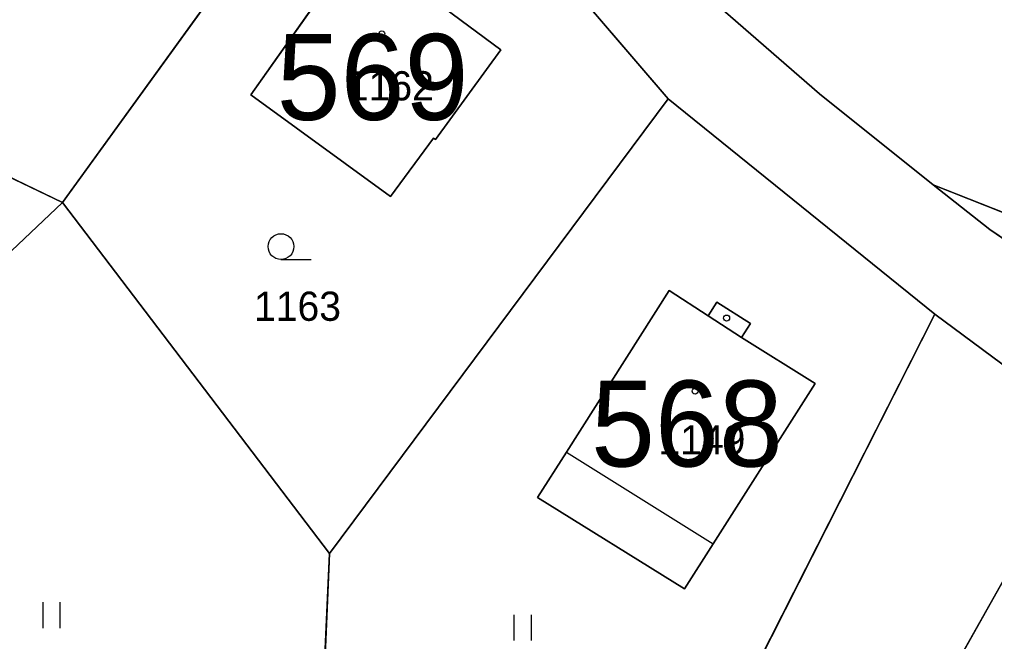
# Model space of a CAD drawing. Extents: x -689422 to -685210, y -987725 to -982160.
# Drawn here: x -687241.5 to -687184.8, y -985263.5 to -985227.3 of the extents above; entities that cross this region are included whole.
import ezdxf

# ---------------------------------------------------------------- set-up
doc = ezdxf.new("R2010")
doc.units = 0
for name, color, linetype in [('KN_Budovy', 7, 'Continuous'), ('KN_Budovy_cisla_domovni', 7, 'Continuous'), ('KN_Hranice_parcel', 7, 'Continuous'), ('KN_Hranice_parcel_vnitrni_kresba', 7, 'Continuous'), ('KN_Parcelni cisla', 7, 'Continuous'), ('KN_Polygon parcely', 7, 'Continuous'), ('KN_POZEMKY_OSTATNI PLOCHA', 7, 'Continuous'), ('KN_POZEMKY_TTP', 7, 'Continuous'), ('KN_POZEMKY_ZAHRADA', 7, 'Continuous'), ('KN_POZEMKY_ZASTAVENA PLOCHA', 7, 'Continuous'), ('KN_VYUZITI_17_ostatni plocha_ostatni komunikace', 7, 'Continuous'), ('KN_Značky budov', 7, 'Continuous'), ('KN_Značky kultur', 7, 'Continuous')]:
    doc.layers.add(name, color=color, linetype=linetype)

msp = doc.modelspace()

# ---------------------------------------------------------------- linework, layer by layer
at = {"layer": 'KN_Budovy'}
for points in [[(-687213.5, -985229.05), (-687216.77, -985226.63), (-687220.9, -985223.63), (-687221.88, -985222.94), (-687228.04, -985231.68), (-687219.92, -985237.58), (-687217.42, -985234.19), (-687217.3, -985234.28)], [(-687209.68, -985252.46), (-687201.15, -985257.79), (-687195.22, -985248.46), (-687199.49, -985245.78), (-687201.43, -985244.53), (-687203.71, -985243.05)], [(-687179.8, -985273.05), (-687173.65, -985262.23), (-687179.28, -985259.02), (-687178.99, -985258.52), (-687179.27, -985258.4), (-687180.5, -985260.57), (-687183.66, -985258.83), (-687188.81, -985267.98)]]:
    msp.add_lwpolyline(points, close=True, dxfattribs=at)
at = {"layer": 'KN_Hranice_parcel'}
for p, q in [((-687210.46, -985224.09), (-687203.76, -985231.91)), ((-687258.71, -985228.5), (-687238.99, -985237.93)), ((-687203.76, -985231.91), (-687223.47, -985258.36)), ((-687203.76, -985231.91), (-687188.25, -985244.44)), ((-687177.06, -985241.38), (-687188.36, -985236.91)), ((-687242.71, -985241.45), (-687238.99, -985237.93)), ((-687238.99, -985237.93), (-687223.47, -985258.36)), ((-687188.25, -985244.44), (-687203.95, -985275.4)), ((-687223.47, -985258.36), (-687224.09, -985272.91))]:
    msp.add_line(p, q, dxfattribs=at)
for points in [[(-687188.36, -985236.91), (-687194.96, -985231.61), (-687201.33, -985226.08), (-687204.27, -985223.02), (-687205.39, -985221.24), (-687206.33, -985219.35), (-687207.12, -985217.39), (-687207.57, -985215.7), (-687207.9, -985213.57), (-687207.93, -985211.4), (-687207.55, -985209.28), (-687204.46, -985201.25), (-687203.03, -985197.45)], [(-687212.05, -985199.76), (-687213.71, -985203.02), (-687238.99, -985237.93)], [(-687215.5, -985224.99), (-687219.72, -985221.94), (-687220.9, -985223.63), (-687221.88, -985222.94), (-687228.04, -985231.68), (-687219.92, -985237.58), (-687217.42, -985234.19), (-687217.3, -985234.28), (-687213.5, -985229.05), (-687216.77, -985226.63), (-687215.5, -985224.99)], [(-687177.01, -985244.38), (-687177.91, -985244.03), (-687181.55, -985241.91), (-687185.05, -985239.5), (-687188.36, -985236.91)], [(-687202.82, -985260.41), (-687201.15, -985257.79), (-687195.22, -985248.46), (-687199.49, -985245.78), (-687198.98, -985244.98), (-687200.93, -985243.74), (-687201.43, -985244.53), (-687203.71, -985243.05), (-687209.68, -985252.46), (-687211.36, -985255.1), (-687202.82, -985260.41)], [(-687188.25, -985244.44), (-687183.83, -985247.7), (-687166.93, -985256.8)], [(-687173.65, -985262.23), (-687179.28, -985259.02), (-687178.99, -985258.52), (-687179.27, -985258.4), (-687180.5, -985260.57), (-687183.66, -985258.83), (-687188.81, -985267.98), (-687179.8, -985273.05), (-687173.65, -985262.23)]]:
    msp.add_lwpolyline(points, dxfattribs=at)
at = {"layer": 'KN_Hranice_parcel_vnitrni_kresba'}
for p, q in [((-687201.43, -985244.53), (-687199.49, -985245.78)), ((-687209.68, -985252.46), (-687201.15, -985257.79))]:
    msp.add_line(p, q, dxfattribs=at)
at = {"layer": 'KN_Polygon parcely'}
for points in [[(-687177.72, -985197.31), (-687201.8, -985197.24), (-687203.03, -985197.45), (-687204.46, -985201.25), (-687207.55, -985209.28), (-687207.93, -985211.4), (-687207.9, -985213.57), (-687207.57, -985215.7), (-687207.12, -985217.39), (-687206.33, -985219.35), (-687205.39, -985221.24), (-687204.27, -985223.02), (-687201.33, -985226.08), (-687194.96, -985231.61), (-687188.36, -985236.91), (-687177.06, -985241.38), (-687177.39, -985219.49)], [(-687263.19, -985217.61), (-687262.94, -985219.52), (-687258.22, -985223.67), (-687260.15, -985225.83), (-687265, -985221.59), (-687265.56, -985222.15), (-687258.71, -985228.5), (-687238.99, -985237.93), (-687213.71, -985203.02), (-687212.05, -985199.76), (-687212.48, -985197.67), (-687212.53, -985197.41), (-687256.3, -985199.65), (-687256.1, -985204.4), (-687255.71, -985213.68), (-687265.2, -985214.03), (-687265.63, -985202.97), (-687265.74, -985200.13), (-687281.09, -985200.92), (-687271.62, -985216.03), (-687271.07, -985215.91), (-687267.49, -985212.76)], [(-687212.05, -985199.76), (-687213.71, -985203.02), (-687238.99, -985237.93), (-687223.47, -985258.36), (-687203.76, -985231.91), (-687210.46, -985224.09), (-687211.96, -985221.27), (-687212.98, -985218.45), (-687213.72, -985212.18), (-687213.38, -985208.69)], [(-687215.5, -985224.99), (-687219.72, -985221.94), (-687220.9, -985223.63), (-687221.88, -985222.94), (-687228.04, -985231.68), (-687219.92, -985237.58), (-687217.42, -985234.19), (-687217.3, -985234.28), (-687213.5, -985229.05), (-687216.77, -985226.63)], [(-687215.5, -985224.99), (-687216.77, -985226.63), (-687213.5, -985229.05), (-687217.3, -985234.28), (-687217.42, -985234.19), (-687219.92, -985237.58), (-687228.04, -985231.68), (-687221.88, -985222.94), (-687220.9, -985223.63), (-687219.72, -985221.94)], [(-687242.71, -985241.45), (-687238.99, -985237.93), (-687258.71, -985228.5)], [(-687223.47, -985258.36), (-687224.09, -985272.91), (-687203.95, -985275.4), (-687188.25, -985244.44), (-687203.76, -985231.91)], [(-687177.06, -985241.38), (-687188.36, -985236.91), (-687185.05, -985239.5), (-687181.55, -985241.91), (-687177.91, -985244.03), (-687177.01, -985244.38)], [(-687257.77, -985262.73), (-687257.08, -985263.3), (-687266.41, -985277.51), (-687241.84, -985294.86), (-687224.09, -985272.91), (-687223.47, -985258.36), (-687238.99, -985237.93), (-687242.71, -985241.45), (-687243.8, -985242.48)], [(-687202.82, -985260.41), (-687201.15, -985257.79), (-687195.22, -985248.46), (-687199.49, -985245.78), (-687198.98, -985244.98), (-687200.93, -985243.74), (-687201.43, -985244.53), (-687203.71, -985243.05), (-687209.68, -985252.46), (-687211.36, -985255.1)], [(-687202.82, -985260.41), (-687211.36, -985255.1), (-687209.68, -985252.46), (-687203.71, -985243.05), (-687201.43, -985244.53), (-687200.93, -985243.74), (-687198.98, -985244.98), (-687199.49, -985245.78), (-687195.22, -985248.46), (-687201.15, -985257.79)], [(-687188.25, -985244.44), (-687203.95, -985275.4), (-687204.57, -985290.49), (-687182.73, -985293.42), (-687166.93, -985256.8), (-687183.83, -985247.7)], [(-687173.65, -985262.23), (-687179.28, -985259.02), (-687178.99, -985258.52), (-687179.27, -985258.4), (-687180.5, -985260.57), (-687183.66, -985258.83), (-687188.81, -985267.98), (-687179.8, -985273.05)], [(-687173.65, -985262.23), (-687179.8, -985273.05), (-687188.81, -985267.98), (-687183.66, -985258.83), (-687180.5, -985260.57), (-687179.27, -985258.4), (-687178.99, -985258.52), (-687179.28, -985259.02)]]:
    msp.add_lwpolyline(points, close=True, dxfattribs=at)
msp.add_lwpolyline([(-687181.55, -985241.91), (-687185.05, -985239.5), (-687188.36, -985236.91), (-687194.96, -985231.61), (-687201.33, -985226.08), (-687204.27, -985223.02), (-687205.39, -985221.24), (-687206.33, -985219.35), (-687207.12, -985217.39), (-687207.57, -985215.7), (-687207.9, -985213.57), (-687207.93, -985211.4), (-687207.55, -985209.28), (-687204.46, -985201.25), (-687203.03, -985197.45), (-687206.33, -985197.44), (-687213.38, -985208.69), (-687210.46, -985224.09), (-687203.76, -985231.91), (-687188.25, -985244.44), (-687183.83, -985247.7)], dxfattribs=at)
at = {"layer": 'KN_POZEMKY_OSTATNI PLOCHA'}
for p, q in [((-687203.76, -985231.91), (-687210.46, -985224.09)), ((-687201.33, -985226.08), (-687194.96, -985231.61)), ((-687194.96, -985231.61), (-687188.36, -985236.91)), ((-687188.25, -985244.44), (-687203.76, -985231.91)), ((-687188.36, -985236.91), (-687185.05, -985239.5)), ((-687185.05, -985239.5), (-687181.55, -985241.91)), ((-687183.83, -985247.7), (-687188.25, -985244.44))]:
    msp.add_line(p, q, dxfattribs=at)
at = {"layer": 'KN_POZEMKY_TTP'}
for p, q in [((-687258.71, -985228.5), (-687238.99, -985237.93)), ((-687223.47, -985258.36), (-687203.76, -985231.91)), ((-687203.76, -985231.91), (-687188.25, -985244.44)), ((-687242.71, -985241.45), (-687238.99, -985237.93)), ((-687238.99, -985237.93), (-687242.71, -985241.45)), ((-687238.99, -985237.93), (-687223.47, -985258.36)), ((-687203.71, -985243.05), (-687209.68, -985252.46)), ((-687201.43, -985244.53), (-687203.71, -985243.05)), ((-687200.93, -985243.74), (-687201.43, -985244.53)), ((-687198.98, -985244.98), (-687200.93, -985243.74)), ((-687188.25, -985244.44), (-687203.95, -985275.4)), ((-687199.49, -985245.78), (-687198.98, -985244.98)), ((-687195.22, -985248.46), (-687199.49, -985245.78)), ((-687201.15, -985257.79), (-687195.22, -985248.46)), ((-687209.68, -985252.46), (-687211.36, -985255.1)), ((-687211.36, -985255.1), (-687202.82, -985260.41)), ((-687202.82, -985260.41), (-687201.15, -985257.79)), ((-687223.47, -985258.36), (-687224.09, -985272.91)), ((-687224.09, -985272.91), (-687223.47, -985258.36))]:
    msp.add_line(p, q, dxfattribs=at)
at = {"layer": 'KN_POZEMKY_ZAHRADA'}
for p, q in [((-687238.99, -985237.93), (-687213.71, -985203.02)), ((-687213.71, -985203.02), (-687238.99, -985237.93)), ((-687221.88, -985222.94), (-687228.04, -985231.68)), ((-687210.46, -985224.09), (-687203.76, -985231.91)), ((-687194.96, -985231.61), (-687201.33, -985226.08)), ((-687213.5, -985229.05), (-687216.77, -985226.63)), ((-687238.99, -985237.93), (-687258.71, -985228.5)), ((-687217.3, -985234.28), (-687213.5, -985229.05)), ((-687228.04, -985231.68), (-687219.92, -985237.58)), ((-687188.36, -985236.91), (-687194.96, -985231.61)), ((-687203.76, -985231.91), (-687223.47, -985258.36)), ((-687219.92, -985237.58), (-687217.42, -985234.19)), ((-687217.42, -985234.19), (-687217.3, -985234.28)), ((-687177.06, -985241.38), (-687188.36, -985236.91)), ((-687185.05, -985239.5), (-687188.36, -985236.91)), ((-687188.36, -985236.91), (-687177.06, -985241.38)), ((-687223.47, -985258.36), (-687238.99, -985237.93)), ((-687181.55, -985241.91), (-687185.05, -985239.5)), ((-687203.95, -985275.4), (-687188.25, -985244.44)), ((-687188.25, -985244.44), (-687183.83, -985247.7)), ((-687183.66, -985258.83), (-687188.81, -985267.98))]:
    msp.add_line(p, q, dxfattribs=at)
at = {"layer": 'KN_POZEMKY_ZASTAVENA PLOCHA'}
for p, q in [((-687228.04, -985231.68), (-687221.88, -985222.94)), ((-687216.77, -985226.63), (-687213.5, -985229.05)), ((-687213.5, -985229.05), (-687217.3, -985234.28)), ((-687219.92, -985237.58), (-687228.04, -985231.68)), ((-687217.42, -985234.19), (-687219.92, -985237.58)), ((-687217.3, -985234.28), (-687217.42, -985234.19)), ((-687209.68, -985252.46), (-687203.71, -985243.05)), ((-687203.71, -985243.05), (-687201.43, -985244.53)), ((-687201.43, -985244.53), (-687200.93, -985243.74)), ((-687200.93, -985243.74), (-687198.98, -985244.98)), ((-687198.98, -985244.98), (-687199.49, -985245.78)), ((-687199.49, -985245.78), (-687195.22, -985248.46)), ((-687195.22, -985248.46), (-687201.15, -985257.79)), ((-687211.36, -985255.1), (-687209.68, -985252.46)), ((-687202.82, -985260.41), (-687211.36, -985255.1)), ((-687201.15, -985257.79), (-687202.82, -985260.41)), ((-687188.81, -985267.98), (-687183.66, -985258.83))]:
    msp.add_line(p, q, dxfattribs=at)
at = {"layer": 'KN_VYUZITI_17_ostatni plocha_ostatni komunikace'}
for p, q in [((-687203.76, -985231.91), (-687210.46, -985224.09)), ((-687201.33, -985226.08), (-687194.96, -985231.61)), ((-687194.96, -985231.61), (-687188.36, -985236.91)), ((-687188.25, -985244.44), (-687203.76, -985231.91)), ((-687188.36, -985236.91), (-687185.05, -985239.5)), ((-687185.05, -985239.5), (-687181.55, -985241.91)), ((-687183.83, -985247.7), (-687188.25, -985244.44))]:
    msp.add_line(p, q, dxfattribs=at)
at = {"layer": 'KN_Značky budov'}
for centre in [(-687220.417, -985228.129), (-687200.367, -985244.659), (-687202.197, -985248.909)]:
    msp.add_circle(centre, 0.175, dxfattribs=at)
at = {"layer": 'KN_Značky kultur'}
for p, q in [((-687226.283, -985241.25), (-687224.533, -985241.25)), ((-687240.121, -985262.69), (-687240.121, -985261.19)), ((-687239.12, -985262.69), (-687239.12, -985261.19)), ((-687212.721, -985263.42), (-687212.721, -985261.92)), ((-687211.72, -985263.42), (-687211.72, -985261.92))]:
    msp.add_line(p, q, dxfattribs=at)
msp.add_circle((-687226.283, -985240.5), 0.75, dxfattribs=at)

# ---------------------------------------------------------------- texts
at = {"layer": 'KN_Budovy_cisla_domovni'}
for s, p in [('569', (-687226.534, -985233.134)), ('568', (-687208.251, -985253.294))]:
    msp.add_text(s, height=5, dxfattribs=at).set_placement(p)
at = {"layer": 'KN_Parcelni cisla'}
for s, p in [('1162', (-687222.45, -985232)), ('1163', (-687227.85, -985244.82)), ('1149', (-687204.33, -985252.59))]:
    msp.add_text(s, height=1.7, dxfattribs=at).set_placement(p)

doc.saveas('drawing.dxf')
